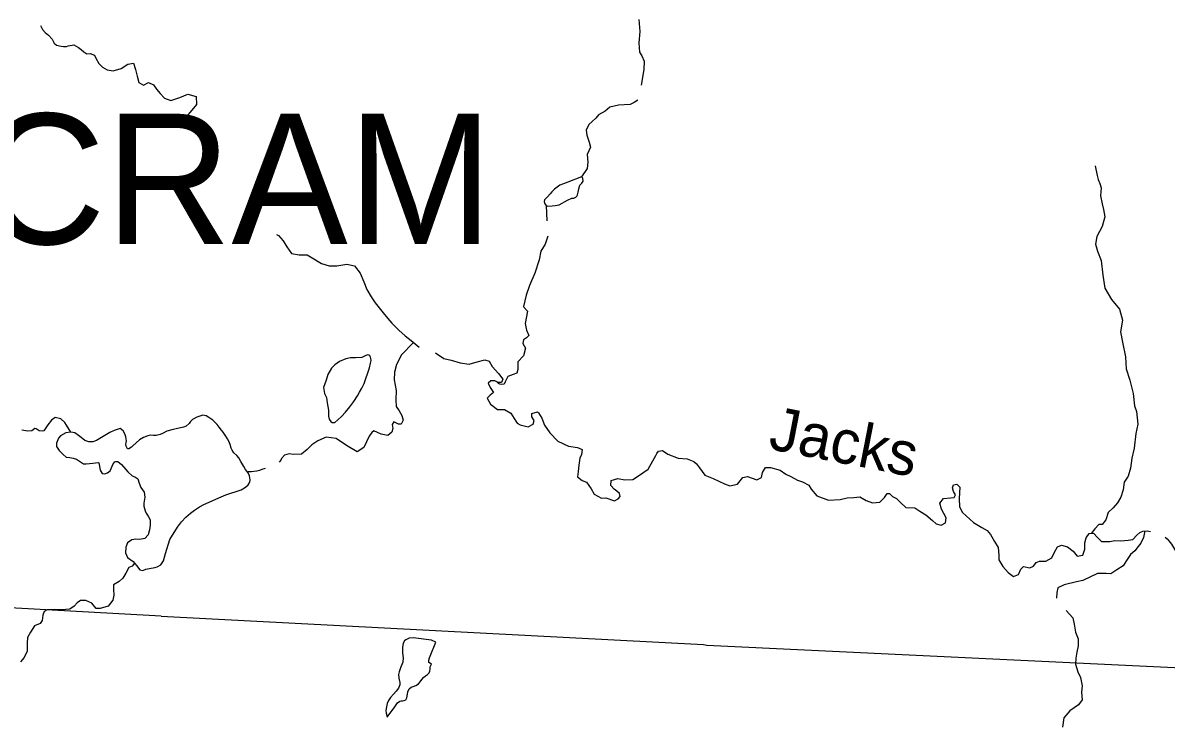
# Model space of a CAD drawing. Extents: x -492261 to -432772, y 1441225 to 1452922.
# Drawn here: x -459432.7 to -459293.9, y 1452277.2 to 1452362.4 of the extents above; entities that cross this region are included whole.
import ezdxf

# ---------------------------------------------------------------- set-up
doc = ezdxf.new("R2010")
doc.units = 0
doc.layers.add('Default', color=7, linetype='Continuous')

msp = doc.modelspace()

# ---------------------------------------------------------------- linework, layer by layer
at = {"layer": 'Default'}
for points in [[(-459430.58, 1452362.12), (-459430.34, 1452361.61), (-459430, 1452361.24), (-459429.59, 1452360.92), (-459429.17, 1452360.45), (-459428.93, 1452359.98)], [(-459357.93, 1452362.84), (-459357.78, 1452361.36), (-459357.9, 1452359.99), (-459357.82, 1452358.88), (-459357.55, 1452358.44), (-459357.28, 1452357.76), (-459357.3, 1452356.78), (-459357.62, 1452354.86)], [(-459428.93, 1452359.98), (-459428.62, 1452359.73), (-459428.08, 1452359.6), (-459427.79, 1452359.57), (-459427.43, 1452359.57), (-459427.21, 1452359.62), (-459426.95, 1452359.67), (-459426.73, 1452359.73), (-459426.54, 1452359.74), (-459425.96, 1452359.45), (-459425.63, 1452359.19), (-459425.32, 1452358.89), (-459424.95, 1452358.68), (-459424.55, 1452358.71), (-459424.02, 1452358.5), (-459423.85, 1452358.14), (-459423.47, 1452357.5), (-459423.05, 1452357.04), (-459422.46, 1452356.74), (-459421.76, 1452356.59), (-459420.79, 1452356.88), (-459419.95, 1452357.42), (-459419.28, 1452357.54), (-459419.05, 1452356.75), (-459418.85, 1452355.97), (-459418.62, 1452355.2), (-459418.05, 1452354.84), (-459417.46, 1452355.19), (-459416.85, 1452354.89), (-459416.47, 1452354.39), (-459416.04, 1452353.85), (-459415.51, 1452353.28), (-459414.73, 1452353), (-459413.67, 1452353.37), (-459412.69, 1452353.75), (-459411.65, 1452353.48), (-459411.63, 1452352.52), (-459412.39, 1452351.58), (-459412.98, 1452350.92), (-459413.05, 1452349.93), (-459412.37, 1452349.58), (-459411.65, 1452349.96), (-459411.23, 1452350.01), (-459410.82, 1452349.29), (-459411.08, 1452348.28), (-459411.19, 1452348.14)], [(-459358.04, 1452353.04), (-459358.49, 1452352.75), (-459358.97, 1452352.51), (-459360.4, 1452352.41), (-459361.42, 1452352.18), (-459362.01, 1452351.71), (-459362.82, 1452351.26), (-459363.14, 1452350.85), (-459363.57, 1452350.46), (-459364, 1452350.07), (-459364.33, 1452349.4), (-459364.21, 1452348.79), (-459363.93, 1452347.93), (-459363.77, 1452347.33), (-459364.18, 1452346.44), (-459364.1, 1452345.52), (-459364.17, 1452344.73), (-459364.87, 1452343.72)], [(-459302.49, 1452345.06), (-459302.26, 1452343.9), (-459302.15, 1452343.39), (-459301.95, 1452342.92), (-459301.76, 1452342.37), (-459301.85, 1452341.42), (-459301.67, 1452340.45), (-459301.48, 1452339.76), (-459301.34, 1452338.87), (-459301.64, 1452337.7), (-459302.29, 1452336.47), (-459302.46, 1452335.54), (-459302.21, 1452334.67), (-459301.77, 1452333.54), (-459301.58, 1452331.78), (-459301.33, 1452330.2), (-459300.53, 1452328.82), (-459299.54, 1452327.65), (-459299.17, 1452326.32), (-459299.43, 1452324.88), (-459299.17, 1452323.62), (-459298.8, 1452321.84), (-459298.74, 1452320.41), (-459298.31, 1452319), (-459297.88, 1452317.4), (-459297.71, 1452315.88), (-459297.48, 1452315.22), (-459297.33, 1452313.66), (-459297.57, 1452312.55), (-459297.75, 1452310.76), (-459298.04, 1452309.55), (-459298.22, 1452308.33), (-459298.51, 1452307.36), (-459298.99, 1452306.64), (-459299.12, 1452305.71), (-459299.39, 1452304.79), (-459299.8, 1452304.1), (-459300.33, 1452303.51), (-459300.91, 1452302.94), (-459301.22, 1452302.05), (-459301.65, 1452301.5), (-459302.04, 1452301.49), (-459302.56, 1452300.96), (-459302.97, 1452300.4)], [(-459364.87, 1452343.72), (-459366.54, 1452343.08), (-459367.08, 1452342.88), (-459367.5, 1452342.7), (-459367.84, 1452342.47), (-459368.16, 1452342.23), (-459368.49, 1452341.89), (-459368.7, 1452341.67), (-459369.02, 1452341.31), (-459369.37, 1452340.93), (-459369.42, 1452340.73), (-459369.36, 1452340.51), (-459369.29, 1452340.4), (-459369.22, 1452340.29), (-459369.15, 1452340.23), (-459368.98, 1452340.16), (-459368.43, 1452340.18), (-459368.07, 1452340.23), (-459367.6, 1452340.33), (-459366.57, 1452340.9), (-459366.05, 1452341.11), (-459365.8, 1452341.13), (-459365.56, 1452341.26), (-459365.45, 1452341.39), (-459365.35, 1452341.55), (-459365.29, 1452341.87), (-459365.22, 1452342.27), (-459365.08, 1452342.7), (-459364.82, 1452342.95), (-459364.68, 1452343.18), (-459364.7, 1452343.55), (-459364.78, 1452343.63), (-459364.87, 1452343.72)], [(-459369.15, 1452340.23), (-459369.08, 1452338.39)], [(-459401.91, 1452336.72), (-459401.68, 1452336.61), (-459401.09, 1452335.94), (-459400.65, 1452335.23), (-459400.11, 1452334.41), (-459399.15, 1452334.25), (-459398.21, 1452334.23), (-459397.57, 1452333.87), (-459396.47, 1452333.21), (-459395.5, 1452332.9), (-459394.6, 1452332.91), (-459393.39, 1452333.09), (-459392.46, 1452332.92), (-459391.77, 1452332), (-459391.3, 1452330.97), (-459390.96, 1452330.04), (-459390.42, 1452329.16), (-459389.92, 1452328.41), (-459388.95, 1452327.21), (-459388.4, 1452326.49), (-459387.89, 1452325.95), (-459387.06, 1452325.08), (-459386.3, 1452324.41), (-459385.58, 1452323.83), (-459384.61, 1452323.04)], [(-459368.97, 1452336.52), (-459369.3, 1452335.56), (-459369.83, 1452334.69), (-459370.02, 1452333.65), (-459370.54, 1452332), (-459371.18, 1452330.53), (-459371.58, 1452329.34), (-459371.94, 1452327.96), (-459371.89, 1452327.88), (-459371.45, 1452327.39), (-459371.73, 1452325.89), (-459371.56, 1452325.08), (-459371.27, 1452324.44), (-459371.55, 1452324.15), (-459371.93, 1452323.93), (-459372.01, 1452323.46), (-459371.67, 1452322.9), (-459371.93, 1452321.97), (-459372.61, 1452321.23), (-459372.6, 1452320.68), (-459372.6, 1452320.31), (-459372.74, 1452319.85), (-459373.16, 1452319.72), (-459373.81, 1452319.45), (-459374.13, 1452318.81), (-459374.25, 1452318.55), (-459374.61, 1452318.5), (-459374.8, 1452318.54), (-459374.94, 1452318.61), (-459375.14, 1452318.8)], [(-459385.29, 1452323.59), (-459386.79, 1452322.06), (-459387.06, 1452321.43), (-459387.33, 1452320.9), (-459387.58, 1452320), (-459387.61, 1452319.07), (-459387.39, 1452317.78), (-459387.43, 1452316.61), (-459387.4, 1452315.82), (-459387.02, 1452315.27), (-459386.7, 1452314.74), (-459386.52, 1452314.16), (-459386.77, 1452313.65), (-459387.1, 1452313.68), (-459387.68, 1452313.96), (-459387.85, 1452313.61), (-459387.79, 1452313.14), (-459387.89, 1452312.69), (-459388.4, 1452312.3), (-459389.2, 1452312.47), (-459390.09, 1452312.86), (-459390.35, 1452312.64), (-459390.65, 1452312.22), (-459391.29, 1452310.83), (-459392.12, 1452310.32), (-459393.41, 1452311.07), (-459394.65, 1452311.92), (-459395.88, 1452312.08), (-459396.91, 1452311.66), (-459397.62, 1452311.15), (-459398.18, 1452310.59), (-459398.86, 1452310.01), (-459399.87, 1452309.98), (-459400.38, 1452310.05), (-459400.93, 1452309.91), (-459401.3, 1452309.51), (-459401.4, 1452309.28), (-459401.58, 1452309.05)], [(-459390.7, 1452322.04), (-459390.81, 1452322.09), (-459391.05, 1452322.03), (-459391.55, 1452321.76), (-459392.34, 1452321.74), (-459392.94, 1452321.74), (-459393.51, 1452321.61), (-459394.26, 1452321.28), (-459394.83, 1452320.86), (-459395.25, 1452320.46), (-459395.67, 1452319.69), (-459395.88, 1452319.01), (-459396.04, 1452318.58), (-459396.21, 1452318.11), (-459396.08, 1452317.41), (-459395.86, 1452316.89), (-459395.75, 1452316.27), (-459395.61, 1452315.37), (-459395.59, 1452314.65), (-459395.5, 1452314.26), (-459395.3, 1452313.99), (-459395.14, 1452313.86), (-459394.82, 1452313.89), (-459394.47, 1452314.2), (-459394.02, 1452314.61), (-459393.52, 1452315.11), (-459393.01, 1452315.77), (-459392.52, 1452316.41), (-459392.07, 1452317.11), (-459391.83, 1452317.56), (-459391.55, 1452318.05), (-459391.28, 1452318.6), (-459391.05, 1452319.23), (-459390.82, 1452319.92), (-459390.64, 1452320.52), (-459390.51, 1452321.09), (-459390.43, 1452321.41), (-459390.46, 1452321.66), (-459390.5, 1452321.83), (-459390.58, 1452321.99), (-459390.7, 1452322.04)], [(-459382.6, 1452322.34), (-459381.6, 1452321.64), (-459380.72, 1452321.44), (-459379.61, 1452321.14), (-459378.51, 1452320.96), (-459377.53, 1452321.25), (-459376.61, 1452321.47), (-459376.07, 1452321.32), (-459375.71, 1452320.67), (-459374.96, 1452319.81), (-459374.44, 1452319.12), (-459374.58, 1452318.72), (-459374.98, 1452318.74), (-459375.42, 1452318.92), (-459375.87, 1452318.93), (-459376.23, 1452318.66), (-459375.98, 1452318.14), (-459375.57, 1452317.53), (-459375.98, 1452317.18), (-459376.34, 1452316.81), (-459375.93, 1452316.08), (-459375.09, 1452315.44), (-459374.21, 1452315.45), (-459373.45, 1452314.99), (-459372.87, 1452314.03), (-459372.7, 1452313.79), (-459372.31, 1452313.58), (-459371.36, 1452313.35), (-459370.73, 1452313.66), (-459370.62, 1452314.13), (-459370.89, 1452314.55), (-459370.9, 1452314.95), (-459370.24, 1452315.15), (-459370.1, 1452315.04), (-459369.69, 1452314.39), (-459369.36, 1452313.55), (-459368.71, 1452312.62), (-459367.77, 1452311.6), (-459366.46, 1452310.98), (-459365.37, 1452310.85), (-459364.79, 1452310.59), (-459364.87, 1452309.99), (-459365.08, 1452309.53), (-459365.19, 1452308.68), (-459365.3, 1452307.92), (-459365.35, 1452307.26), (-459364.81, 1452306.81), (-459364.26, 1452306.64), (-459363.69, 1452305.83), (-459363.34, 1452305.18), (-459362.45, 1452304.67), (-459361.91, 1452304.71), (-459360.85, 1452304.34), (-459360.41, 1452304.6), (-459360.19, 1452304.87), (-459360.26, 1452305.23), (-459360.57, 1452305.53), (-459360.93, 1452305.78), (-459361.31, 1452306.22), (-459361.29, 1452306.84), (-459360.47, 1452307.06), (-459359.62, 1452306.9), (-459358.63, 1452306.93), (-459358.09, 1452307.33), (-459356.78, 1452308.2), (-459355.86, 1452309.87), (-459355.73, 1452310.09), (-459355.53, 1452310.4), (-459355.06, 1452310.46), (-459354.39, 1452310.03), (-459353.14, 1452309.55), (-459352.05, 1452309.45), (-459351.24, 1452309.13), (-459350.93, 1452308.87), (-459350.55, 1452308.37), (-459349.89, 1452307.47), (-459348.87, 1452307.07), (-459347.52, 1452306.43), (-459346.87, 1452306.19), (-459345.93, 1452306.39), (-459345.27, 1452307.19), (-459344.73, 1452307.32), (-459343.58, 1452306.92), (-459343.03, 1452307.18), (-459342.9, 1452307.81), (-459342.54, 1452308.41), (-459341.94, 1452308.39), (-459340.76, 1452308.08), (-459340.08, 1452307.6), (-459339.45, 1452307.33), (-459338.65, 1452306.86), (-459338.03, 1452306.65), (-459337.29, 1452306.27), (-459337, 1452305.78), (-459336.32, 1452304.95), (-459334.9, 1452304.43), (-459333.47, 1452304.51)], [(-459410.44, 1452314.67), (-459410.84, 1452314.78), (-459411.6, 1452314.51), (-459412.1, 1452314.25), (-459412.36, 1452313.98), (-459412.52, 1452313.75), (-459412.9, 1452313.44), (-459413.22, 1452313.3), (-459414.09, 1452313.11), (-459414.46, 1452313.03), (-459415.24, 1452312.82), (-459415.75, 1452312.52), (-459416.03, 1452312.42), (-459416.53, 1452312.29), (-459416.85, 1452312.29), (-459417.21, 1452312.32), (-459417.55, 1452312.27), (-459418.07, 1452312.05), (-459418.55, 1452311.75), (-459418.96, 1452311.41), (-459419.36, 1452311.03), (-459419.52, 1452310.88), (-459419.83, 1452310.69), (-459420, 1452310.69), (-459420.17, 1452311), (-459420.2, 1452311.18), (-459420.15, 1452311.45), (-459420.13, 1452311.66), (-459420.16, 1452311.89), (-459420.23, 1452312.15), (-459420.33, 1452312.5), (-459420.53, 1452312.88), (-459420.89, 1452313.15), (-459421.64, 1452312.92), (-459422.16, 1452312.65), (-459423.15, 1452312.06), (-459423.79, 1452311.67), (-459424.23, 1452311.54), (-459424.69, 1452311.51), (-459425.17, 1452311.68), (-459425.64, 1452312.03), (-459425.95, 1452312.31), (-459426.4, 1452312.6), (-459426.89, 1452312.69), (-459427.51, 1452312.6), (-459428.16, 1452312.24), (-459428.38, 1452311.98), (-459428.48, 1452311.75), (-459428.62, 1452311.36), (-459428.61, 1452310.94), (-459428.3, 1452310.49), (-459427.83, 1452309.97), (-459427.45, 1452309.68), (-459427, 1452309.6), (-459426.61, 1452309.53), (-459426.2, 1452309.42), (-459425.34, 1452308.87), (-459425.02, 1452308.87), (-459424.22, 1452308.94), (-459423.57, 1452309.02), (-459423.5, 1452308.96), (-459423.43, 1452308.78), (-459423.33, 1452308.07), (-459423.09, 1452307.69), (-459422.75, 1452307.63), (-459422.42, 1452307.75), (-459422.13, 1452307.99), (-459421.87, 1452308.56), (-459421.74, 1452308.87), (-459421.55, 1452309.1), (-459421.43, 1452309.15), (-459421.19, 1452309.14), (-459420.75, 1452308.77), (-459420.21, 1452308.15), (-459419.98, 1452307.86), (-459419.44, 1452307.39), (-459419.12, 1452307.27), (-459418.75, 1452307.02), (-459418.58, 1452306.51), (-459418.39, 1452305.98), (-459417.99, 1452305.39), (-459417.89, 1452304.79), (-459418.03, 1452304.07), (-459418.02, 1452303.7), (-459417.87, 1452303.15), (-459417.75, 1452302.85), (-459417.48, 1452302.5), (-459417.27, 1452302.05), (-459417.24, 1452301.39), (-459417.32, 1452300.84), (-459417.5, 1452300.22), (-459417.89, 1452299.77), (-459418.56, 1452299.65), (-459419, 1452299.71), (-459419.49, 1452299.63)], [(-459419.49, 1452299.63), (-459419.99, 1452299.24), (-459420.23, 1452298.72), (-459420.25, 1452298.05), (-459419.99, 1452297.46), (-459419.3, 1452296.99), (-459418.93, 1452296.48), (-459418.49, 1452295.96), (-459418.13, 1452295.9), (-459417.8, 1452296.04), (-459416.68, 1452296.26), (-459416.42, 1452296.34), (-459415.96, 1452296.57), (-459415.65, 1452297.08), (-459415.39, 1452297.94), (-459415.24, 1452298.48), (-459415.02, 1452299.13), (-459414.85, 1452299.66), (-459413.94, 1452301.17), (-459413.44, 1452301.81), (-459412.93, 1452302.38), (-459412.35, 1452302.87), (-459411.88, 1452303.22), (-459411.28, 1452303.62), (-459410.72, 1452303.92), (-459408.63, 1452304.83), (-459408.06, 1452305.08), (-459406.22, 1452305.68), (-459405.66, 1452306.01), (-459405.37, 1452306.29), (-459405.17, 1452306.63), (-459405.12, 1452306.9), (-459405.18, 1452307.4), (-459405.35, 1452307.77), (-459405.68, 1452308.16), (-459405.9, 1452308.52), (-459406.23, 1452309.15), (-459406.48, 1452309.59), (-459406.72, 1452309.86), (-459407.09, 1452310.2), (-459407.31, 1452310.53), (-459407.43, 1452310.76), (-459407.53, 1452311.19), (-459407.72, 1452311.6), (-459407.87, 1452311.88), (-459408.08, 1452312.2), (-459408.38, 1452312.68), (-459408.6, 1452312.95), (-459408.87, 1452313.31), (-459409.12, 1452313.64), (-459409.43, 1452313.96), (-459409.66, 1452314.17), (-459409.89, 1452314.33), (-459410.12, 1452314.5), (-459410.44, 1452314.67)], [(-459426.89, 1452312.69), (-459427.4, 1452313.54), (-459427.6, 1452313.86), (-459428.09, 1452314.31), (-459428.78, 1452314.48), (-459429.25, 1452314.16), (-459429.7, 1452313.6), (-459430.17, 1452312.86), (-459430.32, 1452312.82), (-459430.74, 1452312.84), (-459431.1, 1452313.09), (-459431.28, 1452313.15), (-459431.62, 1452312.86), (-459432.13, 1452312.81), (-459432.82, 1452312.95)], [(-459403.31, 1452308.28), (-459403.58, 1452308.19), (-459403.7, 1452308.15), (-459403.99, 1452308.04), (-459404.3, 1452307.96), (-459404.65, 1452307.92), (-459404.97, 1452307.88), (-459405.26, 1452307.88), (-459405.36, 1452307.86)], [(-459333.47, 1452304.51), (-459332.61, 1452304.71), (-459331.81, 1452304.78), (-459331.08, 1452304.85), (-459330.3, 1452304.4), (-459329.53, 1452304.11), (-459328.66, 1452304.18), (-459328.1, 1452304.76), (-459327.76, 1452305.24), (-459327.48, 1452305.26), (-459327.12, 1452304.9), (-459326.61, 1452304.64), (-459326.16, 1452304.15), (-459325.49, 1452303.55), (-459324.42, 1452303.52), (-459323.79, 1452303.12), (-459323.05, 1452302.66), (-459322.24, 1452301.98), (-459321.8, 1452301.57), (-459321.19, 1452301.4), (-459320.69, 1452301.69), (-459320.61, 1452302.27), (-459321.16, 1452303.33), (-459321.37, 1452304.06), (-459320.92, 1452304.62), (-459320.06, 1452304.74), (-459319.62, 1452304.77), (-459319.46, 1452305.1), (-459319.71, 1452305.48), (-459319.81, 1452305.95), (-459319.71, 1452306.31), (-459319.28, 1452306.4), (-459318.92, 1452306.01), (-459319.02, 1452304.62), (-459318.98, 1452303.64), (-459318.6, 1452302.93), (-459317.26, 1452301.73), (-459316.25, 1452301.13), (-459315.6, 1452300.76), (-459315.23, 1452300.26), (-459314.71, 1452299.43), (-459314.28, 1452298.69), (-459314.21, 1452297.76), (-459314.19, 1452297.18), (-459313.71, 1452296.36), (-459313.07, 1452295.63), (-459312.42, 1452295.18), (-459311.81, 1452295.4), (-459311.53, 1452296.04), (-459311.21, 1452296.36), (-459310.44, 1452296.23), (-459309.97, 1452296.41), (-459309.65, 1452296.88), (-459309.25, 1452297.01), (-459308.51, 1452297.01), (-459307.77, 1452297.42), (-459307.46, 1452298.1), (-459307.08, 1452298.75), (-459306.61, 1452298.98), (-459305.85, 1452298.78), (-459305.19, 1452298.24), (-459304.7, 1452297.64), (-459303.98, 1452297.75), (-459303.76, 1452298.48), (-459303.76, 1452299.26), (-459303.61, 1452299.86), (-459303.23, 1452300.38), (-459302.7, 1452300.43), (-459302.21, 1452299.9), (-459301.74, 1452299.43), (-459300.74, 1452299.41), (-459300.1, 1452299.53), (-459299.38, 1452299.51), (-459298.5, 1452299.56), (-459297.91, 1452299.64), (-459297.44, 1452300.17), (-459297.09, 1452300.52), (-459296.72, 1452300.69), (-459296.18, 1452300.73), (-459295.78, 1452300.61)], [(-459296.47, 1452300.71), (-459296.65, 1452299.9), (-459296.94, 1452299.2), (-459297.26, 1452298.8), (-459297.67, 1452298.29), (-459298.21, 1452297.84), (-459298.7, 1452297.12), (-459299.11, 1452296.44), (-459299.86, 1452295.96), (-459300.61, 1452295.47), (-459301.17, 1452295.51), (-459302.21, 1452295.53), (-459303.98, 1452294.66), (-459304.78, 1452294.51), (-459306.28, 1452294.13), (-459307.02, 1452293.79), (-459307.17, 1452293.2), (-459307.19, 1452292.52)], [(-459294.02, 1452299.93), (-459293.77, 1452299.72), (-459293.57, 1452299.5), (-459293.24, 1452299.09), (-459292.86, 1452298.5), (-459292.41, 1452297.71), (-459292.12, 1452297.42), (-459291.81, 1452297.28), (-459291.43, 1452297.5), (-459291.08, 1452297.79), (-459290.8, 1452297.64), (-459290.81, 1452296.95), (-459290.66, 1452296.75), (-459290.27, 1452297.19), (-459290.21, 1452297.54), (-459290.23, 1452297.97), (-459290.26, 1452298.55), (-459290.06, 1452299.19), (-459289.72, 1452299.55)], [(-459419.16, 1452296.8), (-459419.43, 1452296.43), (-459419.84, 1452296.26), (-459420.23, 1452295.55), (-459420.56, 1452294.94), (-459421.04, 1452294.56), (-459421.69, 1452294.14), (-459421.7, 1452293.64), (-459421.66, 1452292.91), (-459421.78, 1452292.29), (-459422.37, 1452291.54), (-459423.31, 1452291.29), (-459423.82, 1452291.29), (-459424.34, 1452291.94), (-459425.07, 1452292.26), (-459425.72, 1452292.26), (-459426.13, 1452291.97), (-459426.49, 1452291.55), (-459427.02, 1452291.2), (-459427.99, 1452291.11), (-459428.27, 1452291.1)], [(-459415.91, 1452290.34), (-459459.32, 1452292.75), (-459523.23, 1452292.76), (-459523.8, 1452292.74), (-459589.51, 1452292.97), (-459655.21, 1452292.98), (-459655.94, 1452292.93), (-459676.51, 1452292.88)], [(-459428.27, 1452291.1), (-459428.84, 1452291.14), (-459429.78, 1452291.13), (-459430.12, 1452290.91), (-459430.28, 1452290.45), (-459430.39, 1452289.82), (-459430.62, 1452289.47), (-459431.31, 1452289.18), (-459431.78, 1452288.39), (-459432.16, 1452287.75), (-459432.18, 1452287.05), (-459432.2, 1452286.1), (-459432.54, 1452285.31), (-459433.02, 1452284.78)], [(-459306.04, 1452291.03), (-459305.2, 1452290.12), (-459305.04, 1452289.39), (-459304.88, 1452288.38), (-459304.58, 1452287.6), (-459304.57, 1452286.74), (-459304.72, 1452285.97), (-459304.86, 1452285.22), (-459304.89, 1452284.5), (-459304.62, 1452283.58), (-459304.29, 1452282.89), (-459304.09, 1452281.89), (-459304.17, 1452281.12), (-459304.1, 1452280.16), (-459304.52, 1452279.57), (-459305.57, 1452278.83), (-459306.3, 1452278.01), (-459306.45, 1452276.84)], [(-459415.91, 1452290.34), (-459350.08, 1452286.9), (-459349.65, 1452286.83), (-459284.41, 1452283.71), (-459283.84, 1452283.65), (-459272.34, 1452282.94)], [(-459382.58, 1452287.2), (-459383.1, 1452287.44), (-459385.3, 1452287.7), (-459385.8, 1452287.66), (-459386.2, 1452287.47), (-459386.37, 1452287.35), (-459386.55, 1452287.05), (-459386.63, 1452286.52), (-459386.61, 1452285.87), (-459386.53, 1452285.26), (-459386.56, 1452284.75), (-459386.87, 1452284.05), (-459387.03, 1452283.56), (-459387.09, 1452283.25), (-459387.04, 1452282.8), (-459386.94, 1452282.3), (-459386.94, 1452281.99), (-459387.1, 1452281.6), (-459387.39, 1452281.24), (-459387.72, 1452280.88), (-459388.09, 1452280.46), (-459388.33, 1452280.09), (-459388.49, 1452279.73), (-459388.56, 1452279.32), (-459388.62, 1452278.9), (-459388.59, 1452278.54), (-459388.51, 1452278.27), (-459388.46, 1452278.09), (-459387.54, 1452279.31), (-459387.22, 1452279.81), (-459386.94, 1452280.01), (-459386.79, 1452280.06), (-459386.62, 1452280.07), (-459386.42, 1452280.08), (-459386.2, 1452280.18), (-459386.07, 1452280.41), (-459386.02, 1452280.85), (-459385.98, 1452281.16), (-459385.79, 1452281.51), (-459385.56, 1452281.71), (-459385.33, 1452281.81), (-459385, 1452281.91), (-459384.68, 1452282.13), (-459384.45, 1452282.38), (-459384.26, 1452282.66), (-459384.07, 1452282.88), (-459383.81, 1452283.1), (-459383.58, 1452283.27), (-459383.37, 1452283.47), (-459383.28, 1452283.68), (-459383.25, 1452283.9), (-459383.26, 1452284.2), (-459383.09, 1452284.53), (-459383.4, 1452284.73), (-459383.4, 1452285.01), (-459383.35, 1452285.27), (-459383.25, 1452285.49), (-459382.58, 1452287.2)]]:
    msp.add_lwpolyline(points, dxfattribs=at)

# ---------------------------------------------------------------- texts
msp.add_text('CRAM', height=15.84, dxfattribs=at).set_placement((-459437.98, 1452335.55))
msp.add_text('Jacks', height=5.28, rotation=348.9823, dxfattribs=at).set_placement((-459342.32, 1452310.69))

doc.saveas('drawing.dxf')
